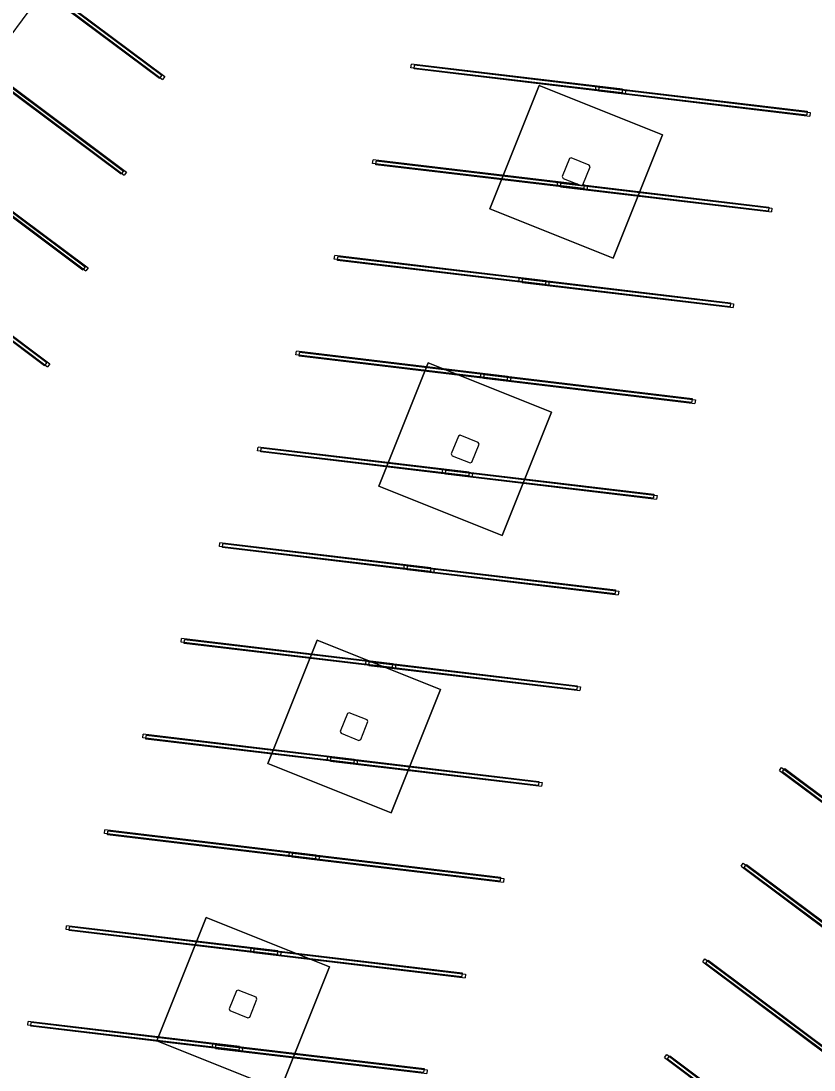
# Model space of a CAD drawing. Extents: x 468143 to 491361, y 1438528 to 1468730.
# Drawn here: x 488765.9 to 488837.5, y 1467080.3 to 1467175.1 of the extents above; entities that cross this region are included whole.
import ezdxf

# ---------------------------------------------------------------- set-up
doc = ezdxf.new("R2010")
doc.units = 0
doc.layers.add('Default', color=7, linetype='Continuous')
doc.layers.add('Xreference_dp', color=7, linetype='Continuous')

# ---------------------------------------------------------------- blocks, each defined once
blk = doc.blocks.new('Footing-Rectangular - F1-181549-FOUNDATION PLAN_1')
at = {"layer": 'Default'}
for p, q in [((72, 72), (-72, 72)), ((-72, 72), (-72, -72)), ((-72, -72), (-72, 72)), ((-72, 72), (72, 72)), ((72, -72), (72, 72)), ((72, 72), (72, -72)), ((-72, -72), (72, -72)), ((72, -72), (-72, -72))]:
    blk.add_line(p, q, dxfattribs=at)

msp = doc.modelspace()

# ---------------------------------------------------------------- linework, layer by layer
at = {"layer": 'Xreference_dp'}
for p, q in [((488764.174, 1467180.962), (488778.585, 1467170.179)), ((488763.974, 1467180.695), (488778.385, 1467169.912)), ((488764.257, 1467180.584), (488778.669, 1467169.802)), ((488764.457, 1467180.851), (488778.868, 1467170.068)), ((488767.108, 1467176.685), (488763.513, 1467171.881)), ((488760.513, 1467172.044), (488774.925, 1467161.261)), ((488760.713, 1467172.311), (488775.124, 1467161.528)), ((488760.796, 1467171.933), (488775.208, 1467161.151)), ((488760.996, 1467172.2), (488775.407, 1467161.418)), ((488801.097, 1467170.862), (488801.137, 1467171.193)), ((488820.17, 1467168.586), (488801.097, 1467170.862)), ((488820.21, 1467168.917), (488801.137, 1467171.193)), ((488801.38, 1467170.751), (488801.42, 1467171.082)), ((488820.453, 1467168.476), (488801.38, 1467170.751)), ((488820.493, 1467168.807), (488801.42, 1467171.082)), ((488778.585, 1467170.179), (488778.385, 1467169.912)), ((488778.868, 1467170.068), (488778.669, 1467169.802)), ((488817.776, 1467168.872), (488817.815, 1467169.203)), ((488817.776, 1467168.872), (488836.849, 1467166.596)), ((488817.815, 1467169.203), (488836.888, 1467166.927)), ((488818.059, 1467168.761), (488818.098, 1467169.092)), ((488818.059, 1467168.761), (488837.132, 1467166.485)), ((488818.098, 1467169.092), (488837.171, 1467166.816)), ((488820.21, 1467168.917), (488820.17, 1467168.586)), ((488820.493, 1467168.807), (488820.453, 1467168.476)), ((488836.888, 1467166.927), (488836.849, 1467166.596)), ((488837.171, 1467166.816), (488837.132, 1467166.485)), ((488757.052, 1467163.393), (488771.464, 1467152.611)), ((488757.252, 1467163.66), (488771.663, 1467152.877)), ((488757.336, 1467163.283), (488771.747, 1467152.5)), ((488757.535, 1467163.549), (488771.947, 1467152.767)), ((488797.636, 1467162.211), (488797.676, 1467162.542)), ((488816.709, 1467159.936), (488797.636, 1467162.211)), ((488816.178, 1467160.335), (488797.676, 1467162.542)), ((488797.919, 1467162.101), (488797.959, 1467162.432)), ((488816.992, 1467159.825), (488797.919, 1467162.101)), ((488816.452, 1467160.225), (488797.959, 1467162.432)), ((488815.421, 1467162.652), (488814.771, 1467161.027)), ((488815.583, 1467162.722), (488815.421, 1467162.652)), ((488817.208, 1467162.072), (488815.583, 1467162.722)), ((488817.278, 1467161.909), (488817.208, 1467162.072)), ((488775.124, 1467161.528), (488774.925, 1467161.261)), ((488775.407, 1467161.418), (488775.208, 1467161.151)), ((488814.771, 1467161.027), (488814.84, 1467160.865)), ((488816.628, 1467160.284), (488817.278, 1467161.909)), ((488814.315, 1467160.221), (488814.354, 1467160.552)), ((488814.315, 1467160.221), (488833.388, 1467157.945)), ((488814.354, 1467160.552), (488816.178, 1467160.335)), ((488814.598, 1467160.11), (488814.637, 1467160.441)), ((488814.598, 1467160.11), (488833.671, 1467157.835)), ((488814.637, 1467160.441), (488816.452, 1467160.225)), ((488814.84, 1467160.865), (488816.465, 1467160.215)), ((488816.465, 1467160.215), (488816.628, 1467160.284)), ((488817.032, 1467160.156), (488816.478, 1467160.222)), ((488816.478, 1467160.222), (488833.71, 1467158.166)), ((488816.749, 1467160.267), (488816.619, 1467160.282)), ((488816.619, 1467160.282), (488833.427, 1467158.276)), ((488816.749, 1467160.267), (488816.709, 1467159.936)), ((488817.032, 1467160.156), (488816.992, 1467159.825)), ((488833.427, 1467158.276), (488833.388, 1467157.945)), ((488833.71, 1467158.166), (488833.671, 1467157.835)), ((488753.592, 1467154.742), (488768.003, 1467143.96)), ((488753.791, 1467155.009), (488768.203, 1467144.227)), ((488753.875, 1467154.632), (488768.286, 1467143.849)), ((488754.074, 1467154.899), (488768.486, 1467144.116)), ((488794.175, 1467153.561), (488794.215, 1467153.891)), ((488813.248, 1467151.285), (488794.175, 1467153.561)), ((488813.288, 1467151.616), (488794.215, 1467153.891)), ((488794.458, 1467153.45), (488794.498, 1467153.781)), ((488813.531, 1467151.174), (488794.458, 1467153.45)), ((488813.571, 1467151.505), (488794.498, 1467153.781)), ((488771.663, 1467152.877), (488771.464, 1467152.611)), ((488771.947, 1467152.767), (488771.747, 1467152.5)), ((488810.854, 1467151.57), (488810.893, 1467151.901)), ((488810.854, 1467151.57), (488829.927, 1467149.295)), ((488810.893, 1467151.901), (488829.966, 1467149.626)), ((488811.137, 1467151.46), (488811.176, 1467151.791)), ((488811.176, 1467151.791), (488830.249, 1467149.515)), ((488813.288, 1467151.616), (488813.248, 1467151.285)), ((488811.137, 1467151.46), (488830.21, 1467149.184)), ((488813.571, 1467151.505), (488813.531, 1467151.174)), ((488829.966, 1467149.626), (488829.927, 1467149.295)), ((488830.249, 1467149.515), (488830.21, 1467149.184)), ((488790.714, 1467144.91), (488790.754, 1467145.241)), ((488809.787, 1467142.634), (488790.714, 1467144.91)), ((488809.827, 1467142.965), (488790.754, 1467145.241)), ((488790.998, 1467144.799), (488791.037, 1467145.13)), ((488810.11, 1467142.854), (488791.037, 1467145.13)), ((488768.203, 1467144.227), (488768.003, 1467143.96)), ((488768.486, 1467144.116), (488768.286, 1467143.849)), ((488810.071, 1467142.523), (488790.998, 1467144.799)), ((488807.393, 1467142.92), (488807.432, 1467143.25)), ((488807.432, 1467143.25), (488826.505, 1467140.975)), ((488807.676, 1467142.809), (488807.715, 1467143.14)), ((488807.715, 1467143.14), (488826.789, 1467140.864)), ((488807.393, 1467142.92), (488826.466, 1467140.644)), ((488807.676, 1467142.809), (488826.749, 1467140.533)), ((488809.827, 1467142.965), (488809.787, 1467142.634)), ((488810.11, 1467142.854), (488810.071, 1467142.523)), ((488826.505, 1467140.975), (488826.466, 1467140.644)), ((488826.789, 1467140.864), (488826.749, 1467140.533)), ((488805.392, 1467137.584), (488804.742, 1467135.959)), ((488805.554, 1467137.653), (488805.392, 1467137.584)), ((488807.179, 1467137.003), (488805.554, 1467137.653)), ((488787.253, 1467136.259), (488787.293, 1467136.59)), ((488806.366, 1467134.314), (488787.293, 1467136.59)), ((488787.537, 1467136.148), (488787.576, 1467136.479)), ((488806.649, 1467134.203), (488787.576, 1467136.479)), ((488806.599, 1467135.216), (488807.249, 1467136.841)), ((488807.249, 1467136.841), (488807.179, 1467137.003)), ((488806.327, 1467133.983), (488787.253, 1467136.259)), ((488806.61, 1467133.872), (488787.537, 1467136.148)), ((488804.742, 1467135.959), (488804.811, 1467135.797)), ((488804.811, 1467135.797), (488806.436, 1467135.146)), ((488803.932, 1467134.269), (488803.971, 1467134.6)), ((488803.971, 1467134.6), (488823.044, 1467132.324)), ((488804.215, 1467134.158), (488804.255, 1467134.489)), ((488804.255, 1467134.489), (488823.328, 1467132.213)), ((488806.436, 1467135.146), (488806.599, 1467135.216)), ((488803.932, 1467134.269), (488823.005, 1467131.993)), ((488804.215, 1467134.158), (488823.288, 1467131.882)), ((488806.366, 1467134.314), (488806.327, 1467133.983)), ((488806.649, 1467134.203), (488806.61, 1467133.872)), ((488823.044, 1467132.324), (488823.005, 1467131.993)), ((488823.328, 1467132.213), (488823.288, 1467131.882)), ((488783.793, 1467127.608), (488783.832, 1467127.939)), ((488802.905, 1467125.663), (488783.832, 1467127.939)), ((488784.076, 1467127.497), (488784.115, 1467127.828)), ((488803.188, 1467125.552), (488784.115, 1467127.828)), ((488802.866, 1467125.332), (488783.793, 1467127.608)), ((488803.149, 1467125.221), (488784.076, 1467127.497)), ((488800.471, 1467125.618), (488800.511, 1467125.949)), ((488800.511, 1467125.949), (488819.584, 1467123.673)), ((488800.471, 1467125.618), (488819.544, 1467123.342)), ((488800.754, 1467125.507), (488800.794, 1467125.838)), ((488800.754, 1467125.507), (488819.827, 1467123.231)), ((488800.794, 1467125.838), (488819.867, 1467123.562)), ((488802.905, 1467125.663), (488802.866, 1467125.332)), ((488803.188, 1467125.552), (488803.149, 1467125.221)), ((488819.584, 1467123.673), (488819.544, 1467123.342)), ((488819.867, 1467123.562), (488819.827, 1467123.231)), ((488780.332, 1467118.957), (488780.371, 1467119.288)), ((488799.405, 1467116.681), (488780.332, 1467118.957)), ((488799.444, 1467117.012), (488780.371, 1467119.288)), ((488780.615, 1467118.846), (488780.654, 1467119.177)), ((488799.688, 1467116.57), (488780.615, 1467118.846)), ((488799.727, 1467116.901), (488780.654, 1467119.177)), ((488797.01, 1467116.967), (488797.05, 1467117.298)), ((488797.01, 1467116.967), (488816.083, 1467114.691)), ((488797.05, 1467117.298), (488816.123, 1467115.022)), ((488797.293, 1467116.856), (488797.333, 1467117.187)), ((488797.293, 1467116.856), (488816.366, 1467114.58)), ((488797.333, 1467117.187), (488816.406, 1467114.911)), ((488799.444, 1467117.012), (488799.405, 1467116.681)), ((488799.727, 1467116.901), (488799.688, 1467116.57)), ((488816.123, 1467115.022), (488816.083, 1467114.691)), ((488816.406, 1467114.911), (488816.366, 1467114.58)), ((488795.363, 1467112.515), (488794.713, 1467110.891)), ((488795.525, 1467112.585), (488795.363, 1467112.515)), ((488797.15, 1467111.935), (488795.525, 1467112.585)), ((488796.57, 1467110.148), (488797.22, 1467111.773)), ((488797.22, 1467111.773), (488797.15, 1467111.935)), ((488794.713, 1467110.891), (488794.782, 1467110.728)), ((488776.871, 1467110.306), (488776.91, 1467110.637)), ((488795.944, 1467108.03), (488776.871, 1467110.306)), ((488795.983, 1467108.361), (488776.91, 1467110.637)), ((488777.154, 1467110.195), (488777.193, 1467110.526)), ((488796.227, 1467107.919), (488777.154, 1467110.195)), ((488796.266, 1467108.25), (488777.193, 1467110.526)), ((488794.782, 1467110.728), (488796.407, 1467110.078)), ((488796.407, 1467110.078), (488796.57, 1467110.148)), ((488793.549, 1467108.316), (488793.589, 1467108.647)), ((488793.549, 1467108.316), (488812.622, 1467106.04)), ((488793.589, 1467108.647), (488812.662, 1467106.371)), ((488793.832, 1467108.205), (488793.872, 1467108.536)), ((488793.832, 1467108.205), (488812.905, 1467105.929)), ((488793.872, 1467108.536), (488812.945, 1467106.26)), ((488795.983, 1467108.361), (488795.944, 1467108.03)), ((488796.266, 1467108.25), (488796.227, 1467107.919)), ((488834.381, 1467107.371), (488834.581, 1467107.638)), ((488834.381, 1467107.371), (488849.761, 1467095.863)), ((488834.581, 1467107.638), (488849.961, 1467096.13)), ((488834.664, 1467107.26), (488834.864, 1467107.527)), ((488834.664, 1467107.26), (488850.044, 1467095.752)), ((488834.864, 1467107.527), (488850.244, 1467096.019)), ((488812.662, 1467106.371), (488812.622, 1467106.04)), ((488812.945, 1467106.26), (488812.905, 1467105.929)), ((488773.41, 1467101.655), (488773.449, 1467101.986)), ((488792.483, 1467099.379), (488773.41, 1467101.655)), ((488792.522, 1467099.71), (488773.449, 1467101.986)), ((488773.693, 1467101.544), (488773.733, 1467101.875)), ((488792.766, 1467099.269), (488773.693, 1467101.544)), ((488792.806, 1467099.6), (488773.733, 1467101.875)), ((488790.088, 1467099.665), (488790.128, 1467099.996)), ((488790.088, 1467099.665), (488809.161, 1467097.389)), ((488790.128, 1467099.996), (488809.201, 1467097.72)), ((488790.372, 1467099.554), (488790.411, 1467099.885)), ((488790.372, 1467099.554), (488809.445, 1467097.278)), ((488790.411, 1467099.885), (488809.484, 1467097.609)), ((488792.522, 1467099.71), (488792.483, 1467099.379)), ((488792.806, 1467099.6), (488792.766, 1467099.269)), ((488830.92, 1467098.72), (488831.12, 1467098.987)), ((488830.92, 1467098.72), (488846.3, 1467087.212)), ((488831.12, 1467098.987), (488846.5, 1467087.479)), ((488831.203, 1467098.609), (488831.403, 1467098.876)), ((488831.203, 1467098.609), (488846.583, 1467087.102)), ((488831.403, 1467098.876), (488846.783, 1467087.368)), ((488809.201, 1467097.72), (488809.161, 1467097.389)), ((488809.484, 1467097.609), (488809.445, 1467097.278)), ((488769.949, 1467093.004), (488769.989, 1467093.335)), ((488789.022, 1467090.728), (488769.949, 1467093.004)), ((488789.062, 1467091.059), (488769.989, 1467093.335)), ((488770.232, 1467092.893), (488770.272, 1467093.224)), ((488789.305, 1467090.618), (488770.232, 1467092.893)), ((488789.345, 1467090.949), (488770.272, 1467093.224)), ((488786.627, 1467091.014), (488786.667, 1467091.345)), ((488786.627, 1467091.014), (488805.701, 1467088.738)), ((488786.667, 1467091.345), (488805.74, 1467089.069)), ((488786.911, 1467090.903), (488786.95, 1467091.234)), ((488786.911, 1467090.903), (488805.984, 1467088.628)), ((488786.95, 1467091.234), (488806.023, 1467088.959)), ((488789.062, 1467091.059), (488789.022, 1467090.728)), ((488789.345, 1467090.949), (488789.305, 1467090.618)), ((488827.459, 1467090.069), (488827.659, 1467090.336)), ((488827.459, 1467090.069), (488842.839, 1467078.562)), ((488827.659, 1467090.336), (488843.039, 1467078.828)), ((488827.742, 1467089.958), (488827.942, 1467090.225)), ((488827.742, 1467089.958), (488843.122, 1467078.451)), ((488827.942, 1467090.225), (488843.322, 1467078.718)), ((488805.74, 1467089.069), (488805.701, 1467088.738)), ((488806.023, 1467088.959), (488805.984, 1467088.628)), ((488785.334, 1467087.447), (488784.684, 1467085.822)), ((488785.496, 1467087.517), (488785.334, 1467087.447)), ((488787.121, 1467086.867), (488785.496, 1467087.517)), ((488786.541, 1467085.079), (488787.191, 1467086.704)), ((488787.191, 1467086.704), (488787.121, 1467086.867)), ((488784.684, 1467085.822), (488784.754, 1467085.66)), ((488784.754, 1467085.66), (488786.378, 1467085.01)), ((488766.488, 1467084.353), (488766.528, 1467084.684)), ((488785.561, 1467082.078), (488766.488, 1467084.353)), ((488785.601, 1467082.409), (488766.528, 1467084.684)), ((488766.771, 1467084.243), (488766.811, 1467084.574)), ((488785.844, 1467081.967), (488766.771, 1467084.243)), ((488785.884, 1467082.298), (488766.811, 1467084.574)), ((488786.378, 1467085.01), (488786.541, 1467085.079)), ((488783.167, 1467082.363), (488783.206, 1467082.694)), ((488783.167, 1467082.363), (488802.24, 1467080.087)), ((488783.206, 1467082.694), (488802.279, 1467080.418)), ((488783.45, 1467082.252), (488783.489, 1467082.583)), ((488783.489, 1467082.583), (488802.562, 1467080.308)), ((488785.601, 1467082.409), (488785.561, 1467082.078)), ((488783.45, 1467082.252), (488802.523, 1467079.977)), ((488785.884, 1467082.298), (488785.844, 1467081.967)), ((488823.998, 1467081.418), (488824.198, 1467081.685)), ((488823.998, 1467081.418), (488839.378, 1467069.911)), ((488824.198, 1467081.685), (488839.578, 1467070.178)), ((488824.282, 1467081.307), (488824.481, 1467081.574)), ((488824.481, 1467081.574), (488839.861, 1467070.067)), ((488824.282, 1467081.307), (488839.661, 1467069.8)), ((488802.279, 1467080.418), (488802.24, 1467080.087)), ((488802.562, 1467080.308), (488802.523, 1467079.977))]:
    msp.add_line(p, q, dxfattribs=at)

# ---------------------------------------------------------------- block references
at = {"layer": 'Xreference_dp', "xscale": 0.08333333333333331, "yscale": 0.08333333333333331, "rotation": 158.19551636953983}
for p in [(488816.024, 1467161.468), (488805.995, 1467136.4), (488795.966, 1467111.332), (488785.937, 1467086.263)]:
    msp.add_blockref('Footing-Rectangular - F1-181549-FOUNDATION PLAN_1', p, dxfattribs=at)

doc.saveas('drawing.dxf')
